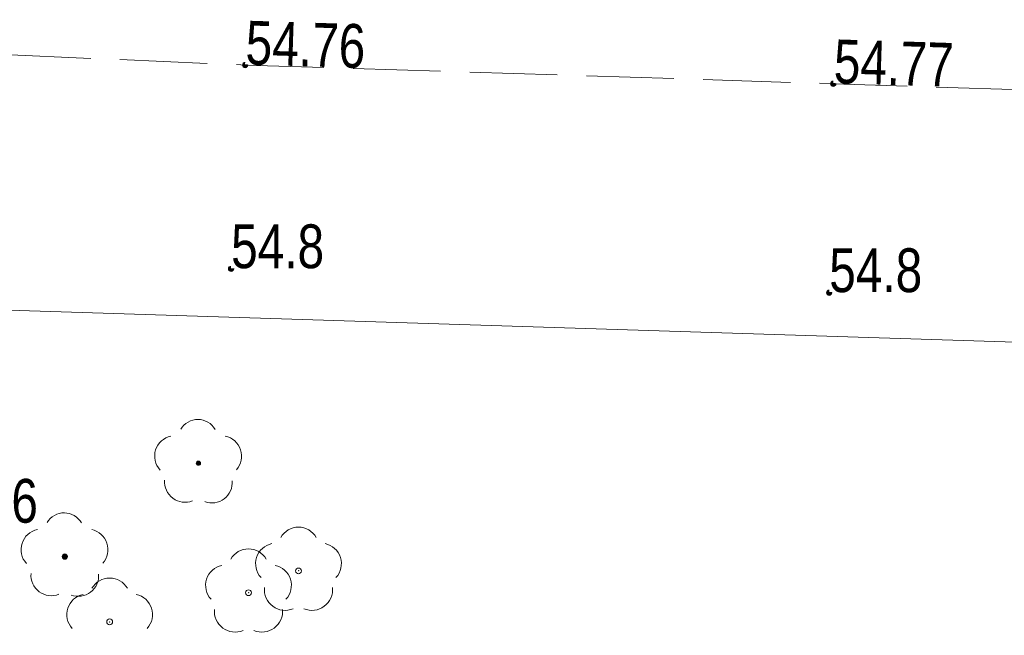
# Model space of a CAD drawing. Header units: metres. Extents: x 5504996 to 5514259, y 5943254 to 5951281.
# Tile 491 of 656: x 5509758 to 5509775, y 5948024 to 5948034. Entities that reach past the tile are written whole.
import ezdxf

# ---------------------------------------------------------------- set-up
doc = ezdxf.new("R2010")
doc.units = ezdxf.units.M
doc.linetypes.add('L_0_06', pattern=[2, 1.5, -0.5])
doc.layers.get('0').update_dxf_attribs({"linetype": 'CONTINUOUS', "lineweight": 18, "true_color": 0x000000})
for name, color, linetype, lineweight, true_color in [('BDZ_ObiektPrzyrodniczy_P_OBOP02_01', 7, 'CONTINUOUS', 18, 0x000000), ('GES_PrzewodGazowy', 7, 'CONTINUOUS', 18, 0xbfbf00), ('OT_Komunikacja', 7, 'CONTINUOUS', 18, 0x000000), ('OT_Rzedna', 7, 'CONTINUOUS', 18, 0x000000), ('OT_ZagospodarowanieTerenu_P', 7, 'CONTINUOUS', 18, 0x000000), ('pomiar', 7, 'CONTINUOUS', 18, 0x000000)]:
    doc.layers.add(name, color=color, linetype=linetype, lineweight=lineweight, true_color=true_color)
doc.styles.get("Standard").update_dxf_attribs({"font": 'simplex.shx'})

# ---------------------------------------------------------------- blocks, each defined once
blk = doc.blocks.new('OTRS')
at = {"linetype": 'Continuous', "lineweight": 13}
blk.add_hatch(color=0, dxfattribs=at).paths.add_polyline_path([(0, -0.091, 1), (0, 0.091, 1)])
at = {"color": 0, "linetype": 'Continuous', "lineweight": 13}
blk.add_circle((0, 0), 0.0906, dxfattribs=at)
blk = doc.blocks.new('OTRN')
at = {"linetype": 'Continuous', "lineweight": 13}
blk.add_hatch(color=0, dxfattribs=at).paths.add_polyline_path([(0, -0.091, 1), (0, 0.091, 1)])
at = {"color": 0, "linetype": 'Continuous', "lineweight": 13}
blk.add_circle((0, 0), 0.0906, dxfattribs=at)
blk = doc.blocks.new('OTZL')
at = {"linetype": 'Continuous', "lineweight": 18}
blk.add_hatch(color=0, dxfattribs=at).paths.add_polyline_path([(0, -0.072, 1), (0, 0.072, 1)])
at = {"color": 0, "linetype": 'Continuous', "lineweight": 18}
blk.add_circle((0, 0), 0.0721, dxfattribs=at)
for centre, radius, start, end in [((-0.02, 0.82), 0.68, 29.5388, 149.6209), ((-0.8, 0.24), 0.7, 101.6336, 222.6141), ((0.78, 0.24), 0.7, 318.5035, 78.3664), ((-0.46, -0.64), 0.7, 175.1009, 291.5014), ((0.46, -0.66), 0.7, 249.444, 4.8991)]:
    blk.add_arc(centre, radius, start, end, dxfattribs=at)

msp = doc.modelspace()

# ---------------------------------------------------------------- linework, layer by layer
at = {"layer": 'BDZ_ObiektPrzyrodniczy_P_OBOP02_01', "color": 96, "linetype": 'Continuous', "lineweight": 18, "true_color": 0x007f00}
for centre in [(5509762.795, 5948024.735), (5509762.795, 5948024.735), (5509761.938, 5948024.362), (5509761.938, 5948024.362), (5509759.559, 5948023.863), (5509759.559, 5948023.863)]:
    msp.add_circle(centre, 0.05, dxfattribs=at)
for centre, radius, start, end in [((5509762.795, 5948025.135), 0.35, 29.8459, 150.1541), ((5509762.41, 5948024.86), 0.35, 101.6336, 222.6627), ((5509763.18, 5948024.86), 0.35, 317.3373, 78.3664), ((5509761.938, 5948024.762), 0.35, 29.8459, 150.1541), ((5509761.553, 5948024.487), 0.35, 101.6336, 222.6627), ((5509762.323, 5948024.487), 0.35, 317.3373, 78.3664), ((5509759.559, 5948024.263), 0.35, 29.8459, 150.1541), ((5509762.565, 5948024.415), 0.355, 174.3693, 292.5572), ((5509763.025, 5948024.415), 0.355, 247.4428, 5.6307), ((5509759.174, 5948023.988), 0.35, 101.6336, 222.6627), ((5509759.944, 5948023.988), 0.35, 317.3373, 78.3664), ((5509761.708, 5948024.042), 0.355, 174.3693, 292.5572), ((5509762.168, 5948024.042), 0.355, 247.4428, 5.6307)]:
    msp.add_arc(centre, radius, start, end, dxfattribs=at)
at = {"layer": 'GES_PrzewodGazowy', "color": 52, "linetype": 'Continuous', "lineweight": 18, "true_color": 0xbfbf00, "flags": 128}
msp.add_lwpolyline([(5509498.92, 5948030.52), (5509499.76, 5948030.38), (5509501.33, 5948031.12), (5509506.75, 5948031.01), (5509546, 5948030.11), (5509550.14, 5948027.97), (5509573.35, 5948027.2), (5509579.82, 5948027.23), (5509642.85, 5948024.92), (5509686.62, 5948025.56), (5509693.47, 5948025.65), (5509698.37, 5948025.12), (5509745.51, 5948022.16), (5509751.92, 5948029.39), (5509844.88, 5948026.44), (5509893.88, 5948022.95), (5510007.47, 5948020.06), (5510064.6, 5948013.59)], dxfattribs=at)
at = {"layer": 'OT_Komunikacja', "color": 18, "linetype": 'L_0_06', "lineweight": 18, "true_color": 0x000000, "flags": 128}
msp.add_lwpolyline([(5509734.26, 5948040.27), (5509739, 5948040.24), (5509749.65, 5948039.65), (5509762.55, 5948039.52), (5509772.55, 5948038.98), (5509787.57, 5948038.59), (5509791.57, 5948038.49), (5509796.51, 5948038.36), (5509801.79, 5948038.22), (5509811.13, 5948037.98), (5509815.57, 5948037.86), (5509824.94, 5948037.62), (5509867.92, 5948036.08), (5509867.43, 5948030.09), (5509852.54, 5948030.47), (5509811.83, 5948031.71), (5509791.77, 5948032.32), (5509787.55, 5948032.43), (5509781.95, 5948032.76), (5509771.96, 5948033.08), (5509761.88, 5948033.4), (5509751.91, 5948033.83), (5509741.97, 5948034.16), (5509737.74, 5948034.27), (5509730.4, 5948034.52), (5509731.83, 5948040.36)], close=True, dxfattribs=at)
at = {"layer": 'pomiar'}
for p in [(5509762.8, 5948024.74, 54.61), (5509761.94, 5948024.36, 54.68), (5509759.56, 5948023.86, 54.62)]:
    msp.add_point(p, dxfattribs=at)

# ---------------------------------------------------------------- block references
at = {"layer": 'OT_Rzedna', "linetype": 'Continuous', "xscale": 0.5, "yscale": 0.5, "zscale": 0.5}
for name, p in [('OTRS', (5509761.88, 5948033.4, 54.76)), ('OTRS', (5509771.96, 5948033.08, 54.77)), ('OTRN', (5509761.64, 5948029.91, 54.8)), ('OTRN', (5509771.89, 5948029.5, 54.8)), ('OTRN', (5509758.79, 5948024.98, 54.6))]:
    msp.add_blockref(name, p, dxfattribs=at)
at = {"layer": 'OT_ZagospodarowanieTerenu_P', "color": 96, "linetype": 'Continuous', "true_color": 0x008000, "xscale": 0.5, "yscale": 0.5, "zscale": 0.5}
for p in [(5509761.08, 5948026.58), (5509758.79, 5948024.98)]:
    msp.add_blockref('OTZL', p, dxfattribs=at)

# ---------------------------------------------------------------- next in the draw order: texts
at = {"layer": 'OT_Rzedna', "color": 18, "true_color": 0x000000, "char_height": 0.75, "attachment_point": 7, "rotation": 358.2, "line_spacing_factor": 0.9, "bg_fill": 3, "box_fill_scale": 1, "bg_fill_color": 0, "bg_fill_transparency": 0}
for s, insert in [('\\W0.7818x;\\fArial|b0|i0;54.76', (5509761.88, 5948033.4)), ('\\W0.7818x;\\fArial|b0|i0;54.77', (5509771.96, 5948033.08))]:
    msp.add_mtext(s, dxfattribs=dict(at, insert=insert))
at = {"layer": 'OT_Rzedna', "color": 18, "true_color": 0x000000, "char_height": 0.75, "line_spacing_factor": 0.9, "bg_fill": 3, "box_fill_scale": 1, "bg_fill_color": 0, "bg_fill_transparency": 0}
for s, insert, attachment_point in [('\\W0.7818x;\\fArial|b0|i0;54.8', (5509761.64, 5948029.91), 7), ('\\W0.7818x;\\fArial|b0|i0;54.8', (5509771.89, 5948029.5), 7), ('\\W0.7818x;\\fArial|b0|i0;54.6', (5509758.33, 5948025.55), 9)]:
    msp.add_mtext(s, dxfattribs=dict(at, insert=insert, attachment_point=attachment_point))

doc.saveas('drawing.dxf')
